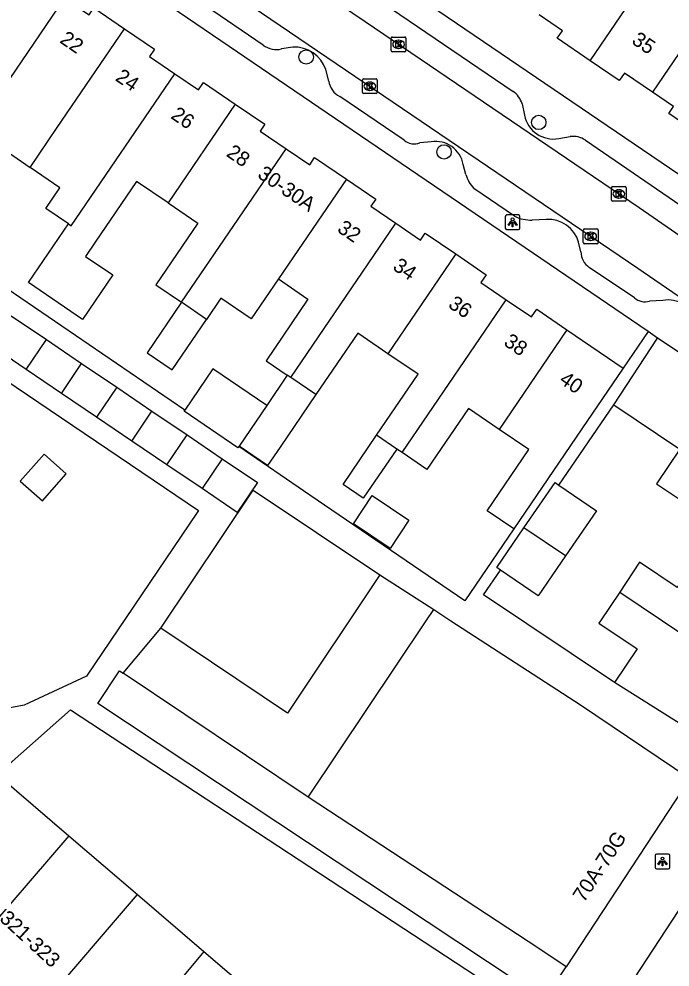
# Model space of a CAD drawing. Extents: x 159280 to 160375, y 384531 to 385872.
# Drawn here: x 159884.8 to 159929.1, y 384726.4 to 384790.9 of the extents above; entities that cross this region are included whole.
import ezdxf

# ---------------------------------------------------------------- set-up
doc = ezdxf.new("R2010")
doc.units = 0
for name, color, linetype in [('IMGEO_Boom', 7, 'Continuous'), ('IMGEO_Kolk', 7, 'Continuous'), ('IMGEO_Lichtpunt', 7, 'Continuous'), ('IMGEO_Pand', 7, 'Continuous'), ('IMGEO_Pand_nummerreeks', 7, 'Continuous'), ('IMGEO_Rijbaan_lokaal_open', 7, 'Continuous'), ('IMGEO_Voetpad_open', 7, 'Continuous')]:
    doc.layers.add(name, color=color, linetype=linetype)

msp = doc.modelspace()

# ---------------------------------------------------------------- linework, layer by layer
at = {"layer": 'IMGEO_Boom'}
for centre in [(159904.308, 384788.337), (159920.137, 384783.887), (159913.692, 384781.885)]:
    msp.add_circle(centre, 0.489, dxfattribs=at)
at = {"layer": 'IMGEO_Kolk'}
for p, q in [((159910.094, 384788.772), (159910.094, 384789.624)), ((159910.169, 384789.698), (159911.021, 384789.698)), ((159910.582, 384789.478), (159910.607, 384789.478)), ((159911.095, 384789.624), (159911.095, 384788.772)), ((159911.021, 384788.698), (159910.169, 384788.698)), ((159910.605, 384788.918), (159910.58, 384788.918)), ((159908.14, 384785.921), (159908.14, 384786.773)), ((159908.215, 384786.847), (159909.067, 384786.847)), ((159908.628, 384786.627), (159908.653, 384786.627)), ((159909.141, 384786.773), (159909.141, 384785.921)), ((159908.651, 384786.067), (159908.626, 384786.067)), ((159909.067, 384785.847), (159908.215, 384785.847)), ((159925.16, 384779.524), (159926.012, 384779.524)), ((159925.085, 384778.598), (159925.085, 384779.45)), ((159925.573, 384779.304), (159925.598, 384779.304)), ((159926.086, 384779.45), (159926.086, 384778.598)), ((159926.012, 384778.524), (159925.16, 384778.524)), ((159925.596, 384778.744), (159925.571, 384778.744)), ((159923.169, 384775.715), (159923.169, 384776.567)), ((159923.244, 384776.641), (159924.096, 384776.641)), ((159923.657, 384776.421), (159923.682, 384776.421)), ((159924.17, 384776.567), (159924.17, 384775.715)), ((159924.096, 384775.641), (159923.244, 384775.641)), ((159923.68, 384775.861), (159923.655, 384775.861))]:
    msp.add_line(p, q, dxfattribs=at)
for points in [[(159910.094, 384788.772), (159910.094, 384789.624)], [(159910.169, 384789.698), (159911.021, 384789.698)], [(159910.415, 384789.398), (159910.538, 384789.398), (159910.538, 384789.247), (159910.668, 384789.398), (159910.832, 384789.398), (159910.686, 384789.247), (159910.839, 384788.998), (159910.687, 384788.998), (159910.602, 384789.162), (159910.538, 384789.095), (159910.538, 384788.998), (159910.415, 384788.998), (159910.415, 384789.398)], [(159911.095, 384789.624), (159911.095, 384788.772)], [(159911.021, 384788.698), (159910.169, 384788.698)], [(159908.14, 384785.921), (159908.14, 384786.773)], [(159908.215, 384786.847), (159909.067, 384786.847)], [(159909.141, 384786.773), (159909.141, 384785.921)], [(159908.461, 384786.547), (159908.584, 384786.547), (159908.584, 384786.396), (159908.714, 384786.547), (159908.878, 384786.547), (159908.732, 384786.396), (159908.885, 384786.147), (159908.733, 384786.147), (159908.648, 384786.311), (159908.584, 384786.244), (159908.584, 384786.147), (159908.461, 384786.147), (159908.461, 384786.547)], [(159909.067, 384785.847), (159908.215, 384785.847)], [(159925.16, 384779.524), (159926.012, 384779.524)], [(159925.085, 384778.598), (159925.085, 384779.45)], [(159925.406, 384779.224), (159925.529, 384779.224), (159925.529, 384779.073), (159925.659, 384779.224), (159925.823, 384779.224), (159925.677, 384779.073), (159925.83, 384778.824), (159925.678, 384778.824), (159925.593, 384778.988), (159925.529, 384778.921), (159925.529, 384778.824), (159925.406, 384778.824), (159925.406, 384779.224)], [(159926.086, 384779.45), (159926.086, 384778.598)], [(159926.012, 384778.524), (159925.16, 384778.524)], [(159923.169, 384775.715), (159923.169, 384776.567)], [(159923.244, 384776.641), (159924.096, 384776.641)], [(159923.49, 384776.341), (159923.613, 384776.341), (159923.613, 384776.19), (159923.743, 384776.341), (159923.907, 384776.341), (159923.761, 384776.19), (159923.914, 384775.941), (159923.762, 384775.941), (159923.677, 384776.105), (159923.613, 384776.038), (159923.613, 384775.941), (159923.49, 384775.941), (159923.49, 384776.341)], [(159924.17, 384776.567), (159924.17, 384775.715)], [(159924.096, 384775.641), (159923.244, 384775.641)]]:
    msp.add_lwpolyline(points, dxfattribs=at)
for centre, start, end in [((159910.171, 384789.622), 91.55205, 178.44795), ((159910.171, 384789.622), 91.55205, 178.44795), ((159911.019, 384789.622), 1.55205, 88.44795), ((159911.019, 384789.622), 1.55205, 88.44795), ((159910.171, 384788.774), 181.55205, 268.44795), ((159910.171, 384788.774), 181.55205, 268.44795), ((159911.019, 384788.774), 271.55205, 358.44795), ((159911.019, 384788.774), 271.55205, 358.44795), ((159908.217, 384786.771), 91.55205, 178.44795), ((159908.217, 384786.771), 91.55205, 178.44795), ((159909.065, 384786.771), 1.55205, 88.44795), ((159909.065, 384786.771), 1.55205, 88.44795), ((159908.217, 384785.923), 181.55205, 268.44795), ((159908.217, 384785.923), 181.55205, 268.44795), ((159909.065, 384785.923), 271.55205, 358.44795), ((159909.065, 384785.923), 271.55205, 358.44795), ((159925.162, 384779.448), 91.55205, 178.44795), ((159925.162, 384779.448), 91.55205, 178.44795), ((159926.01, 384779.448), 1.55205, 88.44795), ((159926.01, 384779.448), 1.55205, 88.44795), ((159925.162, 384778.6), 181.55205, 268.44795), ((159925.162, 384778.6), 181.55205, 268.44795), ((159926.01, 384778.6), 271.55205, 358.44795), ((159926.01, 384778.6), 271.55205, 358.44795), ((159923.246, 384776.565), 91.55205, 178.44795), ((159923.246, 384776.565), 91.55205, 178.44795), ((159924.094, 384776.565), 1.55205, 88.44795), ((159924.094, 384776.565), 1.55205, 88.44795), ((159923.246, 384775.717), 181.55205, 268.44795), ((159923.246, 384775.717), 181.55205, 268.44795), ((159924.094, 384775.717), 271.55205, 358.44795), ((159924.094, 384775.717), 271.55205, 358.44795)]:
    msp.add_arc(centre, 0.0765, start, end, dxfattribs=at)
for centre, major_axis, ratio, start_param, end_param in [((159910.581, 384789.198), (-0.387, 0.002), 0.722429, 4.712389, 7.853982), ((159910.606, 384789.198), (-0.39, 0.002), 0.717154, 1.570796, 4.712389), ((159908.627, 384786.347), (-0.387, 0.002), 0.722429, 4.712389, 7.853982), ((159908.652, 384786.347), (-0.39, 0.002), 0.717154, 1.570796, 4.712389), ((159925.572, 384779.024), (-0.387, 0.002), 0.722429, 4.712389, 7.853982), ((159925.597, 384779.024), (-0.39, 0.002), 0.717154, 1.570796, 4.712389), ((159923.656, 384776.141), (-0.387, 0.002), 0.722429, 4.712389, 7.853982), ((159923.681, 384776.141), (-0.39, 0.002), 0.717154, 1.570796, 4.712389)]:
    msp.add_ellipse(centre, major_axis=major_axis, ratio=ratio, start_param=start_param, end_param=end_param, dxfattribs=at)
at = {"layer": 'IMGEO_Lichtpunt'}
for p, q in [((159918.759, 384777.594), (159917.951, 384777.594)), ((159918.759, 384777.594), (159917.951, 384777.594)), ((159917.857, 384777.499), (159917.857, 384776.692)), ((159917.857, 384777.499), (159917.857, 384776.692)), ((159918.853, 384776.692), (159918.853, 384777.499)), ((159918.853, 384776.692), (159918.853, 384777.499)), ((159917.951, 384776.598), (159918.759, 384776.598)), ((159917.951, 384776.598), (159918.759, 384776.598)), ((159928.057, 384734.03), (159928.057, 384733.223)), ((159928.057, 384734.03), (159928.057, 384733.223)), ((159928.959, 384734.125), (159928.151, 384734.125)), ((159928.959, 384734.125), (159928.151, 384734.125)), ((159929.053, 384733.223), (159929.053, 384734.03)), ((159929.053, 384733.223), (159929.053, 384734.03)), ((159928.151, 384733.129), (159928.959, 384733.129)), ((159928.151, 384733.129), (159928.959, 384733.129))]:
    msp.add_line(p, q, dxfattribs=at)
for points in [[(159918.231, 384777.163), (159918.27, 384777.135), (159918.082, 384776.873), (159918.044, 384776.9), (159918.231, 384777.163)], [(159918.333, 384777.115), (159918.38, 384777.115), (159918.38, 384776.793), (159918.333, 384776.793), (159918.333, 384777.115)], [(159918.443, 384777.135), (159918.481, 384777.162), (159918.668, 384776.9), (159918.629, 384776.872), (159918.443, 384777.135)], [(159928.431, 384733.694), (159928.47, 384733.666), (159928.282, 384733.404), (159928.244, 384733.431), (159928.431, 384733.694)], [(159928.533, 384733.646), (159928.58, 384733.646), (159928.58, 384733.324), (159928.533, 384733.324), (159928.533, 384733.646)], [(159928.643, 384733.666), (159928.681, 384733.693), (159928.868, 384733.431), (159928.829, 384733.403), (159928.643, 384733.666)]]:
    msp.add_lwpolyline(points, dxfattribs=at)
for centre in [(159918.356, 384777.297), (159928.556, 384733.828)]:
    msp.add_circle(centre, 0.0994, dxfattribs=at)
for centre, start, end in [((159917.951, 384777.499), 90, 180), ((159917.951, 384777.499), 90, 180), ((159918.759, 384777.499), 0, 90), ((159918.759, 384777.499), 0, 90), ((159917.951, 384776.692), 180, 270), ((159917.951, 384776.692), 180, 270), ((159918.759, 384776.692), 270, 0), ((159918.759, 384776.692), 270, 360), ((159928.151, 384734.03), 90, 180), ((159928.151, 384734.03), 90, 180), ((159928.959, 384734.03), 0, 90), ((159928.959, 384734.03), 0, 90), ((159928.151, 384733.223), 180, 270), ((159928.151, 384733.223), 180, 270), ((159928.959, 384733.223), 270, 0), ((159928.959, 384733.223), 270, 360)]:
    msp.add_arc(centre, 0.0946, start, end, dxfattribs=at)
at = {"layer": 'IMGEO_Pand'}
for points in [[(159923.641, 384788.084), (159928.451, 384795.152)], [(159933.975, 384794.928), (159927.866, 384785.95)], [(159887.847, 384792.347), (159880.797, 384781.995)], [(159887.847, 384792.347), (159889.535, 384791.197), (159889.859, 384791.672), (159891.94, 384790.255)], [(159923.641, 384788.084), (159921.397, 384789.609), (159921.75, 384790.128), (159920.174, 384791.199)], [(159885.518, 384780.826), (159887.372, 384783.548), (159891.94, 384790.255)], [(159891.94, 384790.255), (159893.976, 384788.868), (159893.641, 384788.377), (159895.374, 384787.197)], [(159927.866, 384785.95), (159925.961, 384787.245), (159925.617, 384786.74), (159923.641, 384788.084)], [(159888.123, 384776.983), (159888.325, 384776.846), (159895.374, 384787.197)], [(159895.374, 384787.197), (159896.986, 384786.099), (159897.326, 384786.598), (159899.483, 384785.129)], [(159931.283, 384782.927), (159928.98, 384784.492), (159929.305, 384784.971), (159927.866, 384785.95)], [(159899.483, 384785.129), (159894.907, 384778.41)], [(159899.483, 384785.129), (159901.487, 384783.764), (159901.172, 384783.301), (159902.937, 384782.099)], [(159880.797, 384781.995), (159882.488, 384780.844), (159883.44, 384782.242), (159885.518, 384780.826)], [(159895.823, 384771.655), (159902.937, 384782.099)], [(159902.937, 384782.099), (159904.55, 384781.001), (159904.885, 384781.494), (159907.042, 384780.025)], [(159888.123, 384776.983), (159886.591, 384778.027), (159887.553, 384779.44), (159885.518, 384780.826)], [(159894.907, 384778.41), (159892.767, 384779.867), (159889.954, 384775.736), (159889.298, 384774.773), (159891.145, 384773.515), (159889.086, 384770.492), (159885.409, 384772.996), (159888.123, 384776.983)], [(159907.042, 384780.025), (159902.422, 384773.244)], [(159907.042, 384780.025), (159909.041, 384778.664), (159908.716, 384778.187), (159910.404, 384777.037)], [(159894.907, 384778.41), (159896.924, 384777.037), (159894.071, 384772.848), (159895.823, 384771.655)], [(159903.255, 384766.542), (159910.404, 384777.037)], [(159910.404, 384777.037), (159912.092, 384775.887), (159912.409, 384776.353), (159914.483, 384774.941)], [(159914.483, 384774.941), (159909.866, 384768.161)], [(159914.483, 384774.941), (159916.558, 384773.528), (159916.198, 384772.999), (159917.919, 384771.827)], [(159902.422, 384773.244), (159900.575, 384770.534), (159898.511, 384771.939), (159897.528, 384770.495)], [(159902.422, 384773.244), (159904.431, 384771.876), (159901.577, 384767.684), (159903.024, 384766.699)], [(159910.838, 384761.429), (159917.919, 384771.827)], [(159917.919, 384771.827), (159919.638, 384770.656), (159919.995, 384771.18), (159922.054, 384769.779)], [(159895.823, 384771.655), (159893.487, 384768.226), (159895.193, 384767.065), (159897.528, 384770.495)], [(159897.528, 384770.495), (159895.823, 384771.655)], [(159884.239, 384770.733), (159886.633, 384769.114)], [(159909.866, 384768.161), (159907.816, 384769.557), (159904.969, 384765.375)], [(159922.054, 384769.779), (159917.444, 384763.009)], [(159922.054, 384769.779), (159925.881, 384767.173)], [(159925.251, 384764.675), (159928.216, 384769.226)], [(159941.948, 384760.067), (159928.533, 384769.015), (159928.216, 384769.226)], [(159885.255, 384767.077), (159882.861, 384768.696)], [(159885.255, 384767.077), (159886.633, 384769.114)], [(159886.633, 384769.114), (159889.027, 384767.495)], [(159909.097, 384762.615), (159911.921, 384766.762), (159909.866, 384768.161)], [(159887.649, 384765.458), (159889.027, 384767.495)], [(159889.027, 384767.495), (159891.421, 384765.876)], [(159887.649, 384765.458), (159885.255, 384767.077)], [(159901.627, 384764.646), (159897.967, 384767.137), (159896.056, 384764.329)], [(159903.024, 384766.699), (159901.627, 384764.646)], [(159903.255, 384766.542), (159903.024, 384766.699)], [(159925.881, 384767.173), (159923.067, 384763.04), (159918.438, 384756.241)], [(159904.969, 384765.375), (159903.255, 384766.542)], [(159890.043, 384763.838), (159887.649, 384765.458)], [(159891.421, 384765.876), (159890.043, 384763.838)], [(159891.421, 384765.876), (159893.814, 384764.256)], [(159904.969, 384765.375), (159902.543, 384761.811), (159901.683, 384760.549), (159899.739, 384761.872)], [(159925.251, 384764.675), (159929.734, 384761.676)], [(159892.436, 384762.219), (159893.814, 384764.256)], [(159893.814, 384764.256), (159896.208, 384762.637)], [(159899.716, 384761.837), (159899.662, 384761.758), (159896.002, 384764.249), (159896.056, 384764.329)], [(159901.627, 384764.646), (159899.739, 384761.872)], [(159917.444, 384763.009), (159915.344, 384764.439), (159912.516, 384760.287), (159910.838, 384761.429)], [(159892.436, 384762.219), (159890.043, 384763.838)], [(159918.438, 384756.241), (159916.619, 384757.48), (159919.453, 384761.641), (159917.444, 384763.009)], [(159894.83, 384760.6), (159892.436, 384762.219)], [(159894.83, 384760.6), (159896.208, 384762.637)], [(159896.208, 384762.637), (159898.602, 384761.018)], [(159910.473, 384761.677), (159908.192, 384758.327), (159906.815, 384759.264), (159909.097, 384762.615)], [(159910.473, 384761.677), (159909.097, 384762.615)], [(159899.739, 384761.872), (159899.716, 384761.837)], [(159910.838, 384761.429), (159910.473, 384761.677)], [(159929.734, 384761.676), (159928.152, 384759.312), (159931.409, 384757.133), (159930.098, 384755.174), (159931.076, 384754.52)], [(159884.85, 384759.481), (159886.359, 384758.153), (159887.976, 384759.991), (159886.467, 384761.319), (159884.85, 384759.481)], [(159898.602, 384761.018), (159900.996, 384759.399), (159899.618, 384757.361), (159897.224, 384758.981)], [(159898.602, 384761.018), (159897.224, 384758.981)], [(159897.224, 384758.981), (159894.83, 384760.6)], [(159894.419, 384749.483), (159900.697, 384758.871), (159909.313, 384753.109)], [(159919.124, 384756.313), (159921.246, 384759.4), (159921.503, 384759.224)], [(159921.503, 384759.224), (159924.063, 384757.463), (159921.965, 384754.412)], [(159910.015, 384754.911), (159907.521, 384756.578), (159908.81, 384758.507), (159911.304, 384756.839), (159910.015, 384754.911)], [(159917.528, 384753.444), (159917.273, 384753.62), (159919.124, 384756.313)], [(159921.965, 384754.412), (159919.124, 384756.313)], [(159921.965, 384754.412), (159920.089, 384751.684), (159917.528, 384753.444)], [(159931.076, 384754.52), (159930.858, 384754.194), (159929.561, 384752.256), (159927.001, 384753.97), (159925.647, 384751.947)], [(159909.313, 384753.109), (159903.035, 384743.721), (159894.419, 384749.483)], [(159925.647, 384751.947), (159924.344, 384750), (159924.232, 384749.832), (159926.834, 384748.091), (159925.299, 384745.796)], [(159925.647, 384751.947), (159928.556, 384750), (159934.781, 384745.835)], [(159904.451, 384738.006), (159912.477, 384750), (159912.988, 384750.763)], [(159912.988, 384750.763), (159914.143, 384750), (159922.981, 384744.275), (159930.407, 384739.267)], [(159918.005, 384724.436), (159918.674, 384725.455), (159890.128, 384744.363), (159891.594, 384746.601), (159891.846, 384746.432)], [(159904.451, 384738.006), (159891.846, 384746.432)], [(159931.956, 384741.604), (159925.299, 384745.796)], [(159883.289, 384739.531), (159888.15, 384735.367)], [(159930.407, 384739.267), (159922.006, 384726.456)], [(159922.006, 384726.456), (159920.151, 384727.708), (159904.451, 384738.006)], [(159888.15, 384735.367), (159881.618, 384727.795)], [(159888.15, 384735.367), (159892.818, 384731.37)], [(159886.312, 384723.774), (159892.818, 384731.37)], [(159892.818, 384731.37), (159897.346, 384727.492)], [(159897.346, 384727.492), (159890.943, 384719.808)], [(159897.346, 384727.492), (159902.346, 384723.209)], [(159918.252, 384720.836), (159922.006, 384726.456)]]:
    msp.add_lwpolyline(points, dxfattribs=at)
at = {"layer": 'IMGEO_Rijbaan_lokaal_open'}
for points in [[(159945.396, 384765.37), (159926.959, 384778.09), (159908.324, 384790.738), (159887.611, 384804.749)], [(159885.702, 384801.937), (159896.121, 384794.85), (159926.868, 384773.971), (159943.479, 384762.606)], [(159921.905, 384718.465), (159933.985, 384736.865)]]:
    msp.add_lwpolyline(points, dxfattribs=at)
at = {"layer": 'IMGEO_Voetpad_open'}
for points in [[(159857.677, 384829.243), (159933.27, 384777.928)], [(159927.578, 384769.66), (159852.026, 384821.042)], [(159885.211, 384808.551), (159918.388, 384786.002)], [(159822.578, 384807.809), (159896.975, 384757.494), (159896.887, 384757.365), (159889.352, 384746.225), (159885.124, 384744.266), (159883.411, 384743.933)], [(159901.391, 384789.147), (159893.533, 384794.514)], [(159896.056, 384764.329), (159883.963, 384772.562), (159880.797, 384774.717), (159858.8, 384790.754)], [(159903.4, 384789.01), (159902.639, 384788.885)], [(159905.844, 384786.693), (159905.643, 384787.478)], [(159910.979, 384782.686), (159906.595, 384785.662)], [(159918.996, 384785.159), (159919.16, 384784.373)], [(159921.493, 384782.792), (159922.266, 384782.93)], [(159912.81, 384782.571), (159912.049, 384782.497)], [(159923.31, 384782.69), (159930.592, 384777.696)], [(159915.177, 384780.356), (159915.002, 384781.026)], [(159918.493, 384777.505), (159915.711, 384779.397)], [(159920.642, 384777.293), (159919.69, 384777.242)], [(159923.009, 384775.09), (159922.847, 384775.735)], [(159926.659, 384771.951), (159923.569, 384774.03)], [(159928.579, 384771.774), (159927.677, 384771.737)], [(159927.578, 384769.66), (159925.881, 384767.173)], [(159928.216, 384769.226), (159927.578, 384769.66)], [(159921.503, 384759.224), (159925.251, 384764.675)], [(159918.438, 384756.241), (159915.112, 384751.355), (159904.556, 384758.542), (159899.716, 384761.837)], [(159909.313, 384753.109), (159912.988, 384750.763)], [(159925.299, 384745.796), (159916.375, 384751.767), (159917.528, 384753.444)], [(159891.846, 384746.432), (159894.419, 384749.483)], [(159883.289, 384739.531), (159888.262, 384743.946), (159918.005, 384724.436)]]:
    msp.add_lwpolyline(points, dxfattribs=at)
for centre, radius, start, end in [((159902.282, 384790.287), 1.447, 231.99564, 284.29184), ((159903.507, 384786.759), 2.254, 18.61075, 92.72201), ((159907.195, 384786.888), 1.365, 188.2232, 243.91741), ((159917.53, 384784.742), 1.525, 15.86917, 55.73165), ((159921.137, 384784.779), 2.019, 191.60758, 280.14393), ((159922.442, 384781.305), 1.635, 57.92603, 96.18095), ((159911.671, 384783.481), 1.054, 228.96457, 291.00114), ((159913.117, 384780.679), 1.916, 10.41924, 99.22565), ((159917.354, 384780.94), 2.254, 195.01624, 223.20451), ((159919.65, 384779.914), 2.672, 244.35155, 270.86466), ((159920.794, 384775.169), 2.13, 15.42046, 94.09132), ((159924.286, 384775.087), 1.277, 179.85465, 235.84051), ((159927.357, 384772.744), 1.057, 228.63731, 287.61941), ((159928.971, 384769.945), 1.87, 12.71892, 102.0881)]:
    msp.add_arc(centre, radius, start, end, dxfattribs=at)

# ---------------------------------------------------------------- texts
at = {"layer": 'IMGEO_Pand_nummerreeks'}
for s, rotation, p in [('22', 325.74285, (159887.477, 384789.358)), ('35', 325.76004, (159926.395, 384789.303)), ('24', 325.74285, (159891.256, 384786.785)), ('26', 325.74285, (159895.032, 384784.213)), ('28', 325.74285, (159898.81, 384781.64)), ('30-30A', 325.74285, (159900.933, 384780.194)), ('32', 325.74285, (159906.357, 384776.501)), ('34', 325.74468, (159910.136, 384773.927)), ('36', 325.74285, (159913.912, 384771.356)), ('38', 325.74468, (159917.69, 384768.782)), ('40', 325.74468, (159921.466, 384766.211)), ('70A-70G', 56.74001, (159923.213, 384730.782)), ('321-323', 317.49226, (159883.379, 384729.659))]:
    msp.add_text(s, height=1, rotation=rotation, dxfattribs=at).set_placement(p)

doc.saveas('drawing.dxf')
